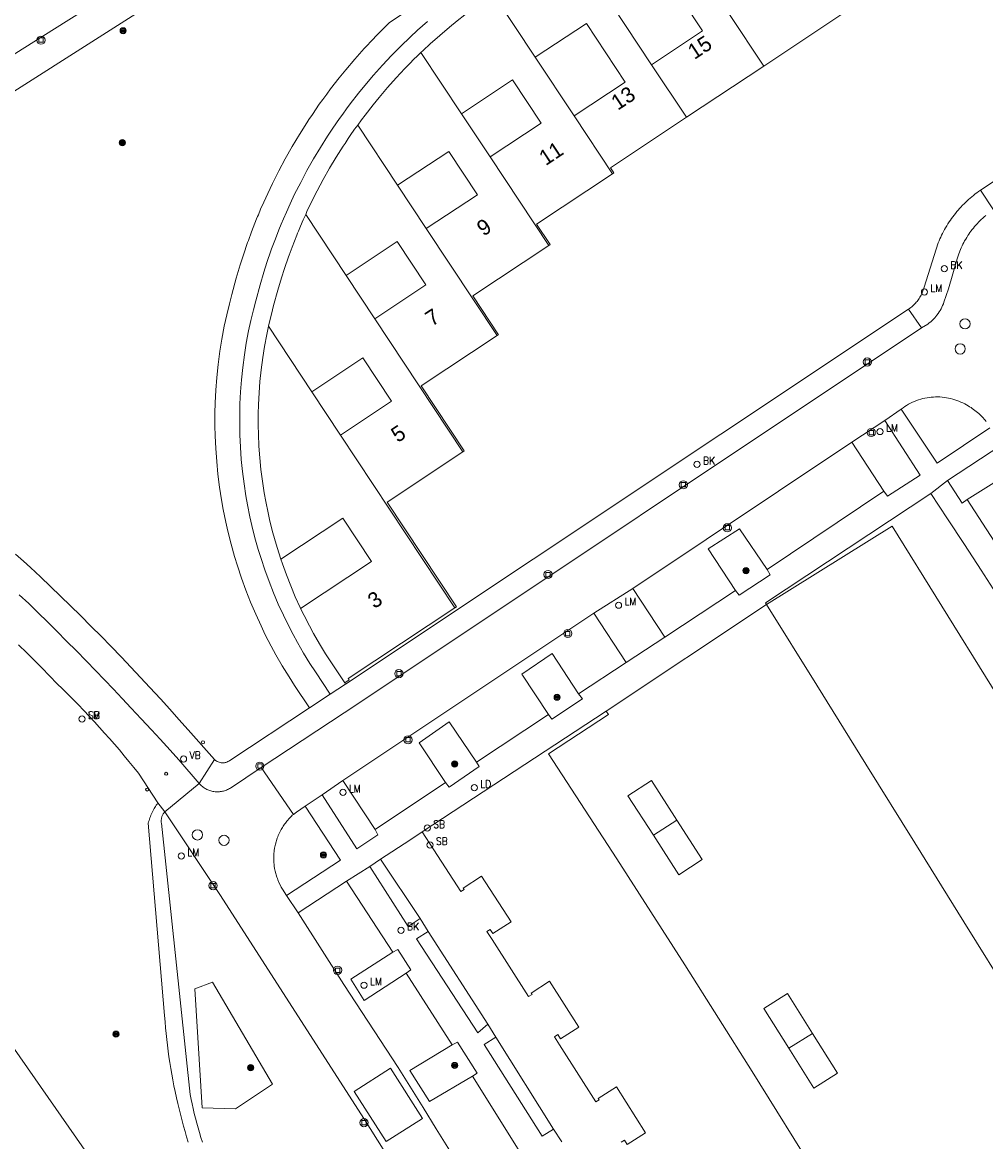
# Model space of a CAD drawing. Header units: metres. Extents: x 138165 to 154469, y 480134 to 494189.
# Tile 591 of 656: x 146887 to 146965, y 487083 to 487173. Entities that reach past the tile are written whole.
import ezdxf

# ---------------------------------------------------------------- set-up
doc = ezdxf.new("R2010")
doc.units = ezdxf.units.M
doc.header["$LTSCALE"] = 0.001
doc.header["$MEASUREMENT"] = 0
for name, color, linetype, lineweight in [('Level 5', 7, 'Continuous', 0), ('TOP-L-terrein schutting raster hek leuning', 7, 'Continuous', 0), ('TOP-L-topo objecten punt', 7, 'Continuous', 0), ('TOP-L-topo objecten vlak', 7, 'Continuous', 0), ('TOP-L-water beschoeiing', 7, 'Continuous', 0), ('TOP-T-topo huisnummering naamgeving', 7, 'Continuous', 0)]:
    doc.layers.add(name, color=color, linetype=linetype, lineweight=lineweight)
doc.styles.add('Style-INTL_ISO', font='INTL_ISO.shx')
doc.styles.add('Style-STANDARD', font='STANDARD.shx')

# ---------------------------------------------------------------- blocks, each defined once
blk = doc.blocks.new('24')
at = {"layer": 'TOP-L-topo objecten punt', "color": 7, "linetype": 'Continuous', "lineweight": 0}
for radius in [0.025, 0.0182, 0.0115, 0.005]:
    blk.add_circle((0, 0), radius, dxfattribs=at)
blk = doc.blocks.new('39')
at = {"layer": 'TOP-L-topo objecten punt', "color": 7, "linetype": 'Continuous', "lineweight": 0}
for p, q in [((0.0175, 0.0175), (-0.0175, 0.0175)), ((-0.0175, 0.0175), (-0.0175, -0.0175)), ((0.0175, 0.0175), (0.0175, -0.0175)), ((0.0175, -0.0175), (-0.0175, -0.0175))]:
    blk.add_line(p, q, dxfattribs=at)
blk.add_circle((0, 0), 0.0332, dxfattribs=at)
blk = doc.blocks.new('*U13')
at = {"layer": 'Level 5', "color": 7, "linetype": 'Continuous', "lineweight": 0}
blk.add_circle((0, 0), 0.0415, dxfattribs=at)
blk = doc.blocks.new('150')
at = {"layer": 'Level 5', "color": 7, "linetype": 'Continuous', "lineweight": 0}
blk.add_blockref('*U13', (0, 0), dxfattribs=at)
blk = doc.blocks.new('72')
at = {"layer": 'TOP-L-topo objecten punt', "color": 7, "linetype": 'Continuous', "lineweight": 0}
blk.add_circle((0, 0), 0.025, dxfattribs=at)
at = {"layer": 'TOP-L-topo objecten punt', "color": 7, "linetype": 'Continuous', "lineweight": 0, "style": 'Style-STANDARD'}
blk.add_text('BK', height=0.06, dxfattribs=at).set_placement((0.0483, 0))
blk = doc.blocks.new('121')
at = {"layer": 'TOP-L-topo objecten punt', "color": 7, "linetype": 'Continuous', "lineweight": 0}
blk.add_circle((0, 0), 0.025, dxfattribs=at)
at = {"layer": 'TOP-L-topo objecten punt', "color": 7, "linetype": 'Continuous', "lineweight": 0, "style": 'Style-STANDARD'}
blk.add_text('LD', height=0.06, dxfattribs=at).set_placement((0.0483, 0))
blk = doc.blocks.new('10')
at = {"layer": 'TOP-L-topo objecten punt', "linetype": 'Continuous', "lineweight": 0}
blk.add_circle((0, 0), 0.0125, dxfattribs=at)
blk = doc.blocks.new('16')
at = {"layer": 'TOP-L-topo objecten punt', "color": 7, "linetype": 'Continuous', "lineweight": 0}
blk.add_circle((0, 0), 0.025, dxfattribs=at)
at = {"layer": 'TOP-L-topo objecten punt', "color": 7, "linetype": 'Continuous', "lineweight": 0, "style": 'Style-STANDARD'}
blk.add_text('LM', height=0.06, dxfattribs=at).set_placement((0.0483, 0))
blk = doc.blocks.new('14')
at = {"layer": 'TOP-L-topo objecten punt', "color": 7, "linetype": 'Continuous', "lineweight": 0}
blk.add_circle((0, 0), 0.025, dxfattribs=at)
at = {"layer": 'TOP-L-topo objecten punt', "color": 7, "linetype": 'Continuous', "lineweight": 0, "style": 'Style-STANDARD'}
blk.add_text('VB', height=0.06, dxfattribs=at).set_placement((0.0483, 0))
blk = doc.blocks.new('175')
at = {"layer": 'TOP-L-topo objecten punt', "color": 7, "linetype": 'Continuous', "lineweight": 0}
blk.add_circle((0, 0), 0.025, dxfattribs=at)
at = {"layer": 'TOP-L-topo objecten punt', "color": 7, "linetype": 'Continuous', "lineweight": 0, "style": 'Style-STANDARD'}
blk.add_text('SB', height=0.06, dxfattribs=at).set_placement((0.0483, 0))

msp = doc.modelspace()

# ---------------------------------------------------------------- linework, layer by layer
at = {"layer": 'TOP-L-terrein schutting raster hek leuning', "flags": 128}
msp.add_lwpolyline([(146934.07, 487117.683), (146947.036, 487126.321)], dxfattribs=at)
at = {"layer": 'TOP-L-topo objecten vlak', "flags": 128}
for points in [[(147016.632, 487255.145), (147000.791, 487245.418), (146997.244, 487243.191), (146972.244, 487226.489), (146959.363, 487217.941), (146944.459, 487208.101), (146930.969, 487199.28), (146919.347, 487191.76), (146901.327, 487180.359), (146888.497, 487172.267), (146881.403, 487167.828), (146870.955, 487161.312), (146870.978, 487161.25)], [(147014.217, 487238.734), (146916.523, 487173.334), (146916.062, 487172.889), (146915.683, 487172.51), (146915.38, 487172.196), (146915.265, 487172.08), (146914.498, 487171.263), (146913.737, 487170.412), (146913.007, 487169.553), (146912.465, 487168.887), (146911.776, 487168.001), (146911.464, 487167.579), (146911.143, 487167.142), (146910.862, 487166.754), (146910.298, 487165.94), (146910.022, 487165.519), (146909.852, 487165.265), (146909.248, 487164.31), (146908.667, 487163.34), (146908.11, 487162.357), (146907.579, 487161.362), (146907.07, 487160.353), (146906.691, 487159.552), (146906.369, 487158.848), (146906.118, 487158.273), (146905.932, 487157.83), (146905.869, 487157.675), (146905.792, 487157.491), (146905.382, 487156.446), (146905.124, 487155.745), (146905.062, 487155.569), (146904.723, 487154.581), (146904.46, 487153.765), (146904.145, 487152.694), (146903.784, 487151.384), (146903.586, 487150.631), (146903.373, 487149.724), (146903.178, 487148.818), (146902.983, 487147.771), (146902.828, 487146.793), (146902.684, 487145.704), (146902.576, 487144.662), (146902.498, 487143.637), (146902.446, 487142.613), (146902.425, 487141.787), (146902.423, 487140.754), (146902.44, 487139.958), (146902.486, 487138.92), (146902.561, 487137.877), (146902.664, 487136.838), (146902.795, 487135.801), (146902.953, 487134.775), (146903.092, 487133.991), (146903.298, 487132.977), (146903.466, 487132.237), (146903.727, 487131.195), (146904.009, 487130.193), (146904.242, 487129.434), (146904.57, 487128.446), (146904.926, 487127.465), (146905.309, 487126.492), (146905.716, 487125.531), (146906.149, 487124.584), (146906.496, 487123.869), (146906.97, 487122.949), (146907.352, 487122.251), (146907.869, 487121.353), (146908.412, 487120.464), (146908.868, 487119.761), (146910.066, 487117.951)], [(146873.278, 487161.178), (146874.845, 487161.261), (146878.644, 487163.021), (146928.465, 487194.747), (146975.987, 487225.957)], [(147011.764, 487191.307), (146964.324, 487159.804)], [(146934.58, 487174.704), (146938.71, 487177.441), (146941.858, 487172.689), (146937.728, 487169.952)], [(146924.965, 487175.637), (146924.631, 487175.416), (146923.94, 487174.939), (146923.463, 487174.597), (146922.626, 487173.974), (146922.008, 487173.493), (146921.399, 487173), (146920.602, 487172.326), (146919.821, 487171.633), (146919.247, 487171.098), (146919.08, 487170.939)], [(146928.327, 487170.562), (146924.965, 487175.637)], [(146937.728, 487169.952), (146934.58, 487174.704)], [(146943.98, 487174.095), (146946.797, 487169.843)], [(146911.737, 487119.05), (146910.541, 487120.857), (146910.105, 487121.53), (146909.589, 487122.374), (146909.096, 487123.23), (146908.737, 487123.887), (146908.285, 487124.764), (146907.958, 487125.437), (146907.547, 487126.337), (146907.16, 487127.249), (146906.797, 487128.172), (146906.459, 487129.103), (146906.147, 487130.042), (146905.928, 487130.757), (146905.66, 487131.709), (146905.411, 487132.702), (146905.253, 487133.397), (146905.057, 487134.364), (146904.926, 487135.102), (146904.776, 487136.078), (146904.652, 487137.062), (146904.554, 487138.048), (146904.483, 487139.036), (146904.439, 487140.024), (146904.423, 487140.773), (146904.425, 487141.759), (146904.445, 487142.537), (146904.494, 487143.511), (146904.568, 487144.483), (146904.67, 487145.47), (146904.807, 487146.505), (146904.954, 487147.431), (146905.139, 487148.425), (146905.324, 487149.285), (146905.527, 487150.148), (146905.715, 487150.864), (146906.068, 487152.145), (146906.372, 487153.176), (146906.621, 487153.951), (146906.95, 487154.91), (146907.005, 487155.065), (146907.252, 487155.735), (146907.645, 487156.738), (146907.719, 487156.914), (146907.781, 487157.068), (146907.957, 487157.486), (146908.195, 487158.033), (146908.504, 487158.708), (146908.867, 487159.475), (146909.354, 487160.44), (146909.863, 487161.393), (146910.395, 487162.333), (146910.951, 487163.261), (146911.529, 487164.174), (146911.69, 487164.415), (146911.957, 487164.822), (146912.494, 487165.598), (146912.759, 487165.964), (146913.073, 487166.392), (146913.369, 487166.791), (146914.031, 487167.642), (146914.545, 487168.275), (146915.244, 487169.097), (146915.973, 487169.912), (146916.705, 487170.692), (146916.809, 487170.797), (146917.11, 487171.108), (146917.464, 487171.463), (146918.218, 487172.19), (146918.812, 487172.743), (146919.62, 487173.46)], [(146928.327, 487170.562), (146932.458, 487173.299), (146935.606, 487168.547), (146931.475, 487165.81)], [(146946.797, 487169.843), (146953.049, 487173.986)], [(146919.08, 487170.939), (146918.787, 487170.657), (146918.518, 487170.395), (146918.179, 487170.056), (146917.881, 487169.748), (146917.785, 487169.651), (146917.079, 487168.899), (146916.375, 487168.111), (146915.699, 487167.316), (146915.205, 487166.708), (146914.564, 487165.884), (146914.28, 487165.501), (146913.968, 487165.076)], [(146919.08, 487170.939), (146922.357, 487165.994)], [(146931.475, 487165.81), (146928.327, 487170.562)], [(146940.545, 487165.701), (146937.728, 487169.952)], [(146940.545, 487165.701), (146946.797, 487169.843)], [(146922.357, 487165.994), (146926.487, 487168.731), (146928.807, 487165.23), (146924.676, 487162.493)], [(146924.676, 487162.493), (146922.357, 487165.994)], [(146913.968, 487165.076), (146913.718, 487164.73), (146913.366, 487164.224), (146913.203, 487163.986), (146912.94, 487163.586), (146912.786, 487163.356), (146912.228, 487162.474), (146911.691, 487161.578), (146911.177, 487160.67), (146910.685, 487159.749), (146910.215, 487158.817), (146909.865, 487158.076), (146909.761, 487157.848)], [(146917.195, 487160.206), (146913.968, 487165.076)], [(146934.574, 487161.133), (146931.475, 487165.81)], [(146934.574, 487161.133), (146934.682, 487161.205), (146934.401, 487161.63), (146940.545, 487165.701)], [(146917.195, 487160.206), (146921.326, 487162.942), (146923.646, 487159.441), (146919.515, 487156.704)], [(146924.676, 487162.493), (146929.413, 487155.345)], [(146929.413, 487155.345), (146929.521, 487155.416), (146928.43, 487157.063), (146934.574, 487161.133)], [(146919.515, 487156.704), (146917.195, 487160.206)], [(146964.324, 487159.804), (146964.173, 487159.698), (146964.04, 487159.601), (146963.909, 487159.502), (146963.757, 487159.383), (146963.483, 487159.154), (146963.36, 487159.045), (146963.238, 487158.933), (146963.119, 487158.82), (146963.001, 487158.704), (146962.885, 487158.587), (146962.753, 487158.447), (146962.642, 487158.326), (146962.533, 487158.202), (146962.426, 487158.076), (146962.305, 487157.928), (146962.203, 487157.798), (146962.087, 487157.645), (146961.99, 487157.511), (146961.895, 487157.376), (146961.803, 487157.24), (146961.698, 487157.078), (146961.597, 487156.915), (146961.513, 487156.773), (146961.431, 487156.63), (146961.339, 487156.461), (146961.263, 487156.315), (146961.19, 487156.168), (146961.119, 487156.019), (146961.05, 487155.869), (146960.984, 487155.718), (146960.911, 487155.54), (146959.775, 487151.979), (146959.595, 487151.425), (146959.54, 487151.324), (146959.489, 487151.236), (146959.435, 487151.15), (146959.379, 487151.065), (146959.321, 487150.982), (146959.26, 487150.901), (146959.197, 487150.821), (146959.132, 487150.743), (146959.064, 487150.667), (146958.995, 487150.593), (146958.923, 487150.521), (146958.849, 487150.451), (146958.774, 487150.383), (146958.696, 487150.318), (146958.603, 487150.244), (146958.522, 487150.183)], [(146964.324, 487159.804), (146965.387, 487158.216)], [(146909.761, 487157.848), (146909.564, 487157.42), (146909.336, 487156.896), (146909.168, 487156.497), (146909.106, 487156.343), (146909.035, 487156.174), (146908.654, 487155.202), (146908.415, 487154.552), (146908.365, 487154.413), (146908.045, 487153.479), (146907.806, 487152.734), (146907.51, 487151.733), (146907.164, 487150.475), (146906.983, 487149.785), (146906.787, 487148.954), (146906.755, 487148.806)], [(146909.761, 487157.848), (146913.028, 487152.916)], [(146964.755, 487157.755), (146964.628, 487157.648), (146964.521, 487157.554), (146964.398, 487157.442), (146964.178, 487157.226), (146964.08, 487157.123), (146963.968, 487157), (146963.859, 487156.875), (146963.752, 487156.748), (146963.664, 487156.636), (146963.563, 487156.504), (146963.48, 487156.389), (146963.385, 487156.252), (146963.306, 487156.134), (146963.218, 487155.993), (146963.133, 487155.851), (146963.051, 487155.706), (146962.984, 487155.581), (146962.908, 487155.433), (146962.846, 487155.305), (146962.777, 487155.154), (146962.721, 487155.023), (146962.659, 487154.869), (146962.553, 487154.579), (146962.502, 487154.421), (146962.454, 487154.263), (146961.748, 487151.843), (146961.376, 487150.753), (146961.327, 487150.622), (146961.266, 487150.477), (146961.207, 487150.351), (146961.143, 487150.227), (146961.066, 487150.09), (146960.992, 487149.971), (146960.905, 487149.841), (146960.812, 487149.714), (146960.725, 487149.605), (146960.634, 487149.498), (146960.527, 487149.383), (146960.428, 487149.285), (146960.313, 487149.178), (146960.193, 487149.076), (146960.074, 487148.983), (146959.55, 487148.669)], [(146925.245, 487148.055), (146919.515, 487156.704)], [(146913.028, 487152.916), (146917.159, 487155.653), (146919.478, 487152.152), (146915.348, 487149.415)], [(146925.245, 487148.055), (146925.354, 487148.127), (146923.269, 487151.274), (146929.413, 487155.345)], [(146915.348, 487149.415), (146913.028, 487152.916)], [(146958.522, 487150.183), (146912.991, 487119.875)], [(146959.55, 487148.669), (146958.522, 487150.183)], [(146906.755, 487148.806), (146906.61, 487148.13), (146906.432, 487147.176), (146906.292, 487146.289), (146906.16, 487145.294), (146906.062, 487144.349), (146905.991, 487143.416), (146905.944, 487142.48), (146905.925, 487141.738), (146905.923, 487140.787), (146905.938, 487140.074), (146905.981, 487139.124), (146906.049, 487138.176), (146906.143, 487137.23), (146906.262, 487136.286), (146906.406, 487135.347), (146906.531, 487134.644), (146906.72, 487133.712), (146906.87, 487133.051), (146907.11, 487132.095), (146907.367, 487131.18), (146907.576, 487130.498), (146907.75, 487129.974)], [(146910.261, 487143.514), (146906.755, 487148.806)], [(146915.348, 487149.415), (146922.478, 487138.653)], [(146906.163, 487113.143), (146913.973, 487118.276), (146959.55, 487148.669)], [(146922.478, 487138.653), (146922.586, 487138.725), (146919.101, 487143.985), (146925.245, 487148.055)], [(146910.261, 487143.514), (146914.391, 487146.25), (146916.711, 487142.749), (146912.581, 487140.013)], [(146941.186, 487002.525), (146940.028, 487004.46), (146931.03, 487020.291), (146909.194, 487055.917), (146895.002, 487077.735), (146867.368, 487117.35), (146848.642, 487142.474), (146846.4, 487145.956)], [(146912.581, 487140.013), (146910.261, 487143.514)], [(146957.925, 487142.117), (146958.066, 487142.221), (146958.21, 487142.32), (146958.358, 487142.413), (146958.51, 487142.501), (146958.664, 487142.583), (146958.822, 487142.659), (146958.982, 487142.73), (146959.144, 487142.794), (146959.309, 487142.853), (146959.495, 487142.91), (146959.664, 487142.956), (146959.835, 487142.995), (146960.007, 487143.028), (146960.18, 487143.054), (146960.353, 487143.074), (146960.528, 487143.087), (146960.703, 487143.094), (146960.878, 487143.095), (146961.053, 487143.089), (146961.227, 487143.077), (146961.401, 487143.058), (146961.574, 487143.032), (146961.746, 487143.001), (146961.917, 487142.963), (146962.087, 487142.918), (146962.254, 487142.868), (146962.42, 487142.811), (146962.583, 487142.748), (146962.744, 487142.679), (146962.902, 487142.605), (146963.057, 487142.524), (146963.336, 487142.366), (146963.442, 487142.303), (146963.564, 487142.226), (146963.666, 487142.158), (146963.767, 487142.087), (146963.883, 487142.001), (146963.98, 487141.926), (146964.184, 487141.754), (146964.275, 487141.671), (146964.365, 487141.586), (146964.452, 487141.499), (146964.551, 487141.395), (146964.634, 487141.303), (146964.715, 487141.21), (146964.801, 487141.105)], [(146957.925, 487142.117), (146956.589, 487141.176)], [(146965.094, 487140.603), (146960.818, 487137.731), (146957.925, 487142.117)], [(146953.928, 487139.431), (146956.589, 487141.176)], [(146956.589, 487141.176), (146959.444, 487136.769), (146956.816, 487135.074), (146956.519, 487135.473)], [(146921.832, 487126.049), (146912.581, 487140.013)], [(146953.928, 487139.431), (146936.205, 487127.611)], [(146956.519, 487135.473), (146953.928, 487139.431)], [(146961.674, 487136.329), (146966.05, 487139.209)], [(146921.832, 487126.049), (146921.943, 487126.123), (146916.337, 487134.584), (146922.478, 487138.653)], [(146967.34, 487137.352), (146963.25, 487134.795)], [(146961.674, 487136.329), (146960.31, 487135.297)], [(146963.25, 487134.795), (146962.848, 487134.509), (146961.674, 487136.329)], [(146947.036, 487126.321), (146946.957, 487126.448), (146960.31, 487135.297)], [(146947.067, 487129.152), (146956.519, 487135.473)], [(146960.31, 487135.297), (146961.676, 487133.23), (146963.036, 487131.158), (146964.388, 487129.082), (146965.6, 487127.209)], [(146963.25, 487134.795), (146968.262, 487127.056)], [(146907.75, 487129.974), (146912.773, 487133.303), (146915.093, 487129.801), (146909.353, 487125.999)], [(146944.509, 487127.452), (146942.299, 487130.824), (146944.847, 487132.427), (146947.067, 487129.152)], [(146990.484, 487078.947), (146985.084, 487087.756), (146981.092, 487094.182), (146977.098, 487100.608), (146973.14, 487106.978), (146969.182, 487113.349), (146965.225, 487119.718), (146957.199, 487132.634), (146947.036, 487126.321)], [(146902.376, 487113.79), (146900.258, 487116.184), (146899.513, 487117.022), (146898.764, 487117.856), (146898.009, 487118.685), (146897.165, 487119.601), (146896.401, 487120.421), (146895.632, 487121.237), (146894.858, 487122.048), (146893.993, 487122.944), (146893.209, 487123.745), (146892.421, 487124.542), (146891.539, 487125.423), (146890.741, 487126.21), (146889.939, 487126.993), (146889.132, 487127.771), (146888.32, 487128.544), (146887.503, 487129.314), (146886.936, 487129.826), (146886.3, 487130.39)], [(146907.75, 487129.974), (146907.876, 487129.595), (146908.2, 487128.702), (146908.548, 487127.817), (146908.92, 487126.942), (146909.315, 487126.077), (146909.353, 487125.999)], [(146947.067, 487129.152), (146947.31, 487128.719), (146944.802, 487127.079), (146944.509, 487127.452)], [(146886.599, 487127.102), (146887.37, 487126.389), (146888.124, 487125.648), (146888.869, 487124.912), (146889.611, 487124.172), (146890.455, 487123.324), (146891.191, 487122.579), (146892.029, 487121.724), (146892.758, 487120.973), (146893.485, 487120.219), (146894.21, 487119.462), (146894.931, 487118.703), (146895.65, 487117.941), (146896.467, 487117.067), (146897.281, 487116.189), (146897.99, 487115.419), (146898.797, 487114.534), (146899.5, 487113.758), (146901.153, 487111.835)], [(146936.205, 487127.611), (146933.062, 487125.606)], [(146936.205, 487127.611), (146938.811, 487123.662)], [(146938.811, 487123.662), (146944.509, 487127.452)], [(146934.07, 487117.683), (146947.036, 487126.321)], [(146947.036, 487126.321), (146951.104, 487119.776), (146955.062, 487113.404), (146959.02, 487107.034), (146962.977, 487100.664), (146966.935, 487094.294), (146970.928, 487087.867), (146974.921, 487081.442), (146982.836, 487068.701), (146986.003, 487063.603), (146991.12, 487054.691), (146994.885, 487048.129), (147006.217, 487028.384), (147006.274, 487028.417)], [(146909.353, 487125.999), (146909.627, 487125.435), (146910.062, 487124.59), (146910.404, 487123.964), (146910.879, 487123.14), (146911.375, 487122.329), (146911.796, 487121.679), (146912.925, 487119.974)], [(146933.062, 487125.606), (146912.754, 487112.072)], [(146912.925, 487119.974), (146913.284, 487120.212), (146913.204, 487120.333), (146921.832, 487126.049)], [(146933.062, 487125.606), (146935.667, 487121.618)], [(146935.667, 487121.618), (146938.811, 487123.662)], [(146886.548, 487123.037), (146887.197, 487122.405), (146887.777, 487121.831), (146888.416, 487121.188), (146889.049, 487120.539), (146889.653, 487119.909), (146890.089, 487119.487), (146890.521, 487119.06), (146890.95, 487118.631), (146891.375, 487118.197), (146891.797, 487117.76), (146892.267, 487117.265), (146892.68, 487116.82), (146893.09, 487116.372), (146893.496, 487115.921), (146893.898, 487115.466), (146894.297, 487115.008), (146894.691, 487114.547), (146895.082, 487114.082), (146895.468, 487113.614), (146895.851, 487113.143), (146896.233, 487112.664), (146897.81, 487110.273)], [(146929.388, 487117.424), (146927.235, 487120.671), (146929.693, 487122.361), (146931.819, 487119.084)], [(146931.819, 487119.084), (146935.667, 487121.618)], [(146912.991, 487119.875), (146911.737, 487119.05)], [(146912.925, 487119.974), (146912.991, 487119.875)], [(146911.737, 487119.05), (146910.066, 487117.951)], [(146931.819, 487119.084), (146932.142, 487118.684), (146929.664, 487117.039), (146929.388, 487117.424)], [(146910.066, 487117.951), (146903.616, 487113.706), (146903.546, 487113.656), (146903.502, 487113.629), (146903.464, 487113.609), (146903.385, 487113.573), (146903.295, 487113.543), (146903.245, 487113.53), (146903.203, 487113.522), (146903.118, 487113.511), (146903.066, 487113.508), (146903.023, 487113.508), (146902.937, 487113.514), (146902.852, 487113.528), (146902.76, 487113.552), (146902.679, 487113.582), (146902.594, 487113.623), (146902.521, 487113.669), (146902.479, 487113.699), (146902.445, 487113.726), (146902.413, 487113.754), (146902.376, 487113.79)], [(146919.175, 487107.921), (146934.07, 487117.683)], [(146923.567, 487113.574), (146929.388, 487117.424)], [(146991.538, 487022.763), (146991.444, 487023.072), (146985.686, 487021.326), (146979.594, 487032.12), (146974.532, 487040.951), (146969.411, 487049.749), (146964.23, 487058.512), (146957.708, 487069.377), (146951.236, 487079.925), (146945.855, 487088.566), (146940.417, 487097.173), (146934.922, 487105.74), (146929.394, 487114.236), (146934.248, 487117.416), (146934.07, 487117.683)], [(146921.065, 487111.932), (146918.94, 487115.119), (146921.366, 487116.816), (146923.567, 487113.574)], [(146901.153, 487111.835), (146902.376, 487113.79)], [(146923.567, 487113.574), (146923.8, 487113.21), (146921.373, 487111.538), (146921.065, 487111.932)], [(146906.163, 487113.143), (146903.671, 487111.473), (146903.596, 487111.428), (146903.519, 487111.386), (146903.441, 487111.347), (146903.361, 487111.312), (146903.279, 487111.281), (146903.196, 487111.254), (146903.112, 487111.23), (146903.027, 487111.21), (146902.941, 487111.193), (146902.854, 487111.181), (146902.78, 487111.174), (146902.692, 487111.169), (146902.605, 487111.167), (146902.518, 487111.17), (146902.43, 487111.177), (146902.344, 487111.187), (146902.257, 487111.202), (146902.172, 487111.22), (146902.087, 487111.242), (146902.004, 487111.268), (146901.921, 487111.298), (146901.852, 487111.326), (146901.772, 487111.362), (146901.695, 487111.402), (146901.619, 487111.445), (146901.545, 487111.492), (146901.473, 487111.542), (146901.403, 487111.595), (146901.336, 487111.651), (146901.272, 487111.71), (146901.21, 487111.772), (146901.153, 487111.835)], [(146908.765, 487109.344), (146906.163, 487113.143)], [(146901.153, 487111.835), (146898.359, 487109.539)], [(146911.103, 487110.927), (146912.754, 487112.072)], [(146912.754, 487112.072), (146915.376, 487108.123)], [(146915.376, 487108.123), (146921.065, 487111.932)], [(146939.774, 487108.874), (146937.716, 487112.068), (146935.825, 487110.848), (146937.884, 487107.655)], [(146911.103, 487110.927), (146909.727, 487110.019)], [(146915.376, 487108.123), (146915.601, 487107.694), (146913.901, 487106.549), (146911.103, 487110.927)], [(146897.81, 487110.273), (146897.742, 487110.177), (146897.675, 487110.078), (146897.61, 487109.977), (146897.558, 487109.891), (146897.508, 487109.805), (146897.45, 487109.7), (146897.394, 487109.593), (146897.341, 487109.485), (146897.291, 487109.376), (146897.243, 487109.266), (146897.205, 487109.174), (146897.162, 487109.062), (146897.122, 487108.948), (146897.091, 487108.853), (146897.055, 487108.739), (146897.023, 487108.623), (146898.346, 487093.076), (146898.384, 487092.564), (146898.424, 487092.091), (146898.47, 487091.619), (146898.52, 487091.148), (146898.576, 487090.677), (146898.637, 487090.206), (146898.703, 487089.737), (146898.773, 487089.268), (146898.849, 487088.8), (146898.93, 487088.332), (146899.016, 487087.866), (146899.107, 487087.401), (146899.204, 487086.936), (146899.318, 487086.415), (146899.424, 487085.953), (146899.655, 487085.003), (146899.767, 487084.569), (146899.884, 487084.136), (146900.005, 487083.704), (146900.131, 487083.274), (146900.263, 487082.845)], [(146897.81, 487110.273), (146898.359, 487109.539)], [(146909.727, 487110.019), (146912.575, 487105.649), (146908.216, 487102.773)], [(146908.765, 487109.344), (146909.013, 487109.515), (146909.727, 487110.019)], [(146901.411, 487082.84), (146901.289, 487083.224), (146901.172, 487083.609), (146901.06, 487083.996), (146900.953, 487084.384), (146900.851, 487084.773), (146900.754, 487085.164), (146900.662, 487085.556), (146900.575, 487085.949), (146900.503, 487086.294), (146900.425, 487086.689), (146898.093, 487108.618), (146898.084, 487108.68), (146898.078, 487108.745), (146898.076, 487108.81), (146898.077, 487108.866), (146898.09, 487108.986), (146898.103, 487109.05), (146898.119, 487109.113), (146898.136, 487109.166), (146898.16, 487109.227), (146898.187, 487109.286), (146898.213, 487109.336), (146898.246, 487109.392), (146898.283, 487109.445), (146898.317, 487109.49), (146898.359, 487109.539)], [(146898.359, 487109.539), (146902.818, 487102.871), (146914.511, 487084.678), (146925.667, 487066.944), (146935.755, 487050.39), (146945.898, 487033.347), (146948.762, 487028.383), (146955.031, 487017.584)], [(146908.216, 487102.773), (146907.886, 487103.292), (146907.787, 487103.461), (146907.686, 487103.65), (146907.594, 487103.844), (146907.511, 487104.042), (146907.469, 487104.152), (146907.43, 487104.262), (146907.371, 487104.448), (146907.34, 487104.561), (146907.293, 487104.751), (146907.269, 487104.865), (146907.251, 487104.961), (146907.221, 487105.154), (146907.206, 487105.27), (146907.188, 487105.484), (146907.182, 487105.582), (146907.178, 487105.777), (146907.178, 487105.875), (146907.182, 487105.992), (146907.188, 487106.109), (146907.196, 487106.206), (146907.207, 487106.323), (146907.219, 487106.42), (146907.249, 487106.613), (146907.27, 487106.728), (146907.29, 487106.823), (146907.317, 487106.937), (146907.368, 487107.126), (146907.402, 487107.238), (146907.465, 487107.423), (146907.499, 487107.514), (146907.543, 487107.623), (146907.589, 487107.731), (146907.672, 487107.907), (146907.781, 487108.115), (146907.88, 487108.283), (146907.943, 487108.382), (146908.052, 487108.544), (146908.121, 487108.639), (146908.18, 487108.717), (146908.24, 487108.793), (146908.315, 487108.883), (146908.392, 487108.971), (146908.458, 487109.043), (146908.608, 487109.197), (146908.679, 487109.265), (146908.765, 487109.344)], [(146939.774, 487108.874), (146937.884, 487107.655)], [(146937.884, 487107.655), (146939.943, 487104.462), (146941.833, 487105.68), (146939.774, 487108.874)], [(146915.811, 487105.724), (146918.171, 487107.263), (146919.175, 487107.921)], [(146919.175, 487107.921), (146922.315, 487103.093), (146922.584, 487103.269), (146922.508, 487103.386), (146923.985, 487104.344), (146926.383, 487100.656), (146924.907, 487099.697), (146924.684, 487100.039), (146924.417, 487099.864), (146924.833, 487099.225), (146927.791, 487094.607), (146928.062, 487094.78), (146927.988, 487094.898), (146929.469, 487095.847), (146931.844, 487092.143), (146930.363, 487091.194), (146930.143, 487091.538), (146929.873, 487091.366), (146930.286, 487090.722), (146933.215, 487086.087), (146933.485, 487086.256), (146933.411, 487086.374), (146934.899, 487087.314), (146937.25, 487083.594), (146935.763, 487082.655), (146935.545, 487083.001), (146935.274, 487082.832)], [(146914.936, 487105.132), (146915.811, 487105.724)], [(146915.811, 487105.724), (146919.005, 487100.916)], [(146914.936, 487105.132), (146913.058, 487103.952)], [(146919.005, 487100.916), (146918.053, 487100.287), (146914.936, 487105.132)], [(146909.142, 487101.374), (146913.058, 487103.952)], [(146913.058, 487103.952), (146916.799, 487098.19)], [(146909.142, 487101.374), (146908.216, 487102.773)], [(146937.424, 487056.364), (146937.011, 487057.05), (146935.992, 487058.732), (146935.117, 487060.172), (146934.092, 487061.85), (146933.211, 487063.287), (146932.18, 487064.961), (146931.155, 487066.619), (146929.994, 487068.493), (146928.831, 487070.365), (146927.666, 487072.236), (146926.303, 487074.416), (146925.132, 487076.284), (146923.763, 487078.461), (146922.587, 487080.325), (146921.399, 487082.203), (146920.325, 487083.924), (146919.253, 487085.646), (146917.25, 487088.879), (146912.858, 487095.583), (146909.142, 487101.374)], [(146919.663, 487099.863), (146919.005, 487100.916)], [(146924.48, 487092.389), (146923.682, 487091.672), (146918.722, 487099.275), (146919.663, 487099.863)], [(146919.663, 487099.863), (146924.48, 487092.389)], [(146917.882, 487096.495), (146914.483, 487094.304), (146913.415, 487096.03), (146916.799, 487098.19)], [(146916.799, 487098.19), (146917.224, 487098.418), (146918.271, 487096.778), (146917.882, 487096.495)], [(146917.882, 487096.495), (146921.606, 487090.703)], [(146907.075, 487087.536), (146902.229, 487095.771), (146900.797, 487095.228), (146901.391, 487085.606), (146904.071, 487085.543), (146907.075, 487087.536)], [(146950.736, 487091.627), (146948.719, 487094.847), (146946.812, 487093.654), (146948.83, 487090.432)], [(146925.148, 487091.326), (146924.48, 487092.389)], [(146921.606, 487090.703), (146922.03, 487090.925), (146923.617, 487088.416), (146923.243, 487088.167)], [(146929.809, 487083.902), (146928.884, 487083.314), (146924.195, 487090.747), (146925.148, 487091.326)], [(146925.148, 487091.326), (146929.809, 487083.902)], [(146950.736, 487091.627), (146948.83, 487090.432)], [(146948.83, 487090.432), (146950.847, 487087.213), (146952.754, 487088.407), (146950.736, 487091.627)], [(146923.243, 487088.167), (146919.782, 487086.119), (146918.178, 487088.624), (146921.606, 487090.703)], [(146919.211, 487084.753), (146916.261, 487082.902), (146913.685, 487086.937), (146916.627, 487088.828), (146919.211, 487084.753)], [(146923.243, 487088.167), (146928.166, 487080.338)], [(146930.463, 487082.865), (146929.809, 487083.902)]]:
    msp.add_lwpolyline(points, dxfattribs=at)
at = {"layer": 'TOP-L-water beschoeiing', "flags": 128}
msp.add_lwpolyline([(146846.4, 487145.956), (146848.642, 487142.474), (146867.368, 487117.35), (146895.002, 487077.735), (146909.194, 487055.917), (146931.03, 487020.291), (146940.028, 487004.46)], dxfattribs=at)

# ---------------------------------------------------------------- block references
at = {"layer": 'TOP-L-topo objecten punt', "xscale": 10, "yscale": 10, "zscale": 10}
for name, p in [('39', (146888.354, 487171.94)), ('24', (146894.997, 487172.698)), ('24', (146894.938, 487163.651)), ('72', (146961.412, 487153.457)), ('16', (146959.801, 487151.579)), ('150', (146963.078, 487149.005)), ('150', (146962.687, 487146.972)), ('39', (146955.174, 487145.919)), ('39', (146955.494, 487140.217)), ('16', (146956.211, 487140.293)), ('72', (146941.412, 487137.643)), ('39', (146940.298, 487135.988)), ('39', (146943.857, 487132.514)), ('39', (146929.361, 487128.733)), ('24', (146945.372, 487129.051)), ('16', (146935.06, 487126.254)), ('39', (146930.956, 487123.963)), ('39', (146917.298, 487120.714)), ('24', (146930.091, 487118.813)), ('175', (146891.673, 487117.058)), ('16', (146891.673, 487117.058)), ('10', (146901.449, 487115.169)), ('39', (146918.04, 487115.372)), ('14', (146899.881, 487113.822)), ('39', (146906.053, 487113.242)), ('24', (146921.809, 487113.415)), ('10', (146898.476, 487112.625)), ('16', (146912.772, 487111.12)), ('121', (146923.391, 487111.497)), ('10', (146896.943, 487111.348)), ('150', (146901.002, 487107.681)), ('175', (146919.593, 487108.239)), ('150', (146903.154, 487107.246)), ('175', (146919.809, 487106.87)), ('16', (146899.702, 487105.971)), ('24', (146911.199, 487106.069)), ('39', (146902.271, 487103.581)), ('72', (146917.475, 487099.968)), ('39', (146912.338, 487096.741)), ('16', (146914.477, 487095.531)), ('24', (146894.415, 487091.574)), ('24', (146905.311, 487088.857)), ('24', (146921.806, 487089.042)), ('39', (146914.472, 487084.412))]:
    msp.add_blockref(name, p, dxfattribs=at)

# ---------------------------------------------------------------- texts
at = {"layer": 'TOP-T-topo huisnummering naamgeving', "style": 'Style-INTL_ISO'}
for s, p in [('15', (146941.196, 487170.33)), ('13', (146934.998, 487166.224)), ('11', (146929.168, 487161.75)), ('9', (146924.136, 487156.047)), ('7', (146919.968, 487148.757)), ('5', (146917.202, 487139.356)), ('3', (146915.313, 487125.928))]:
    msp.add_text(s, height=1.25, rotation=33.5, dxfattribs=at).set_placement(p)

doc.saveas('drawing.dxf')
